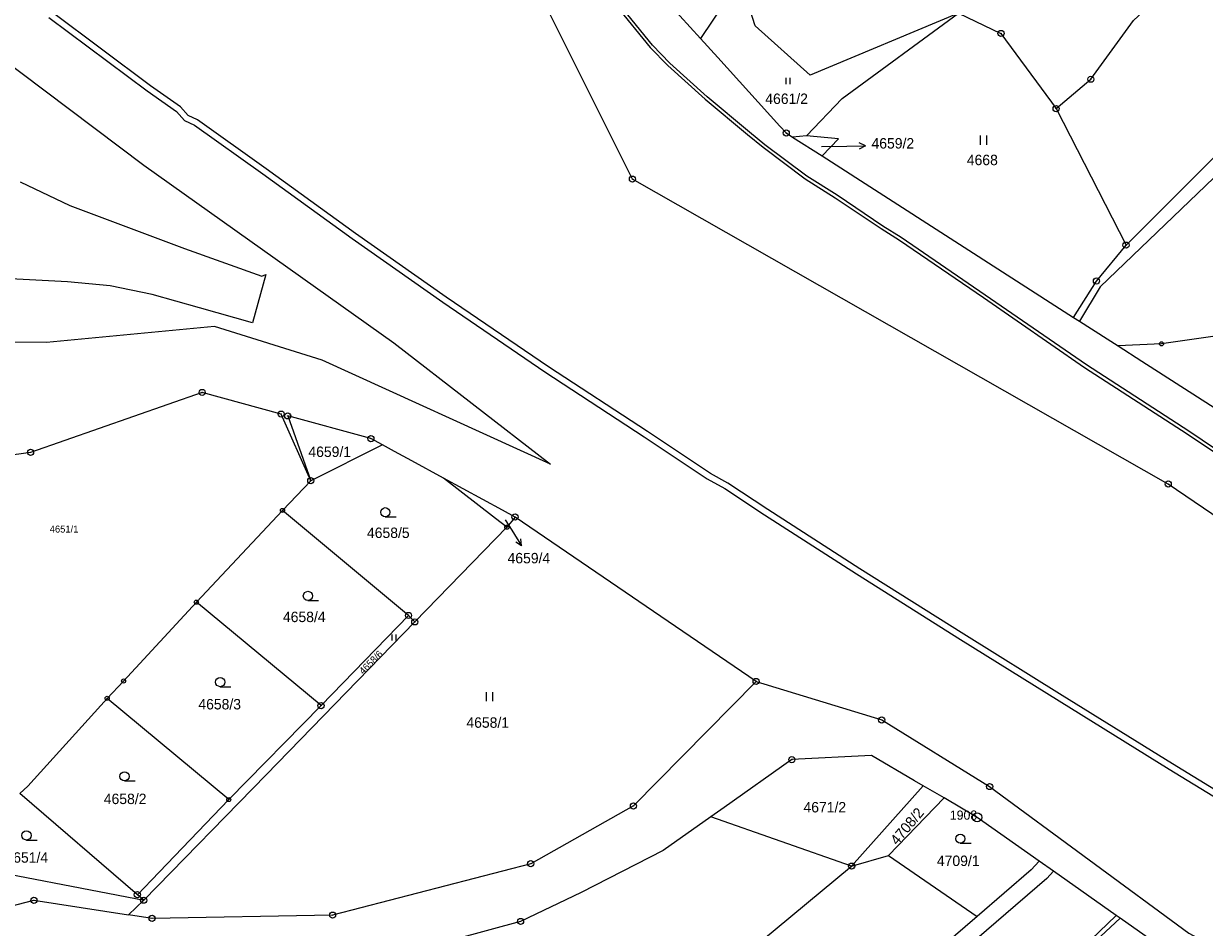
# Model space of a CAD drawing. Extents: x -644096 to -634268, y -1141430 to -1133463.
# Drawn here: x -638609.9 to -638417.4, y -1138126 to -1137978.7 of the extents above; entities that cross this region are included whole.
import ezdxf

# ---------------------------------------------------------------- set-up
doc = ezdxf.new("R2010")
doc.units = 0
for name, color, linetype in [('_CIVIL_CONSTRUCTION', 7, 'Continuous'), ('B_Hranice _3D', 7, 'Continuous'), ('spodek_zarez', 7, 'Continuous'), ('svrsek_osa_sjezdy', 7, 'Continuous'), ('svrsek_osa_terminal_VRT', 7, 'Continuous'), ('svrsek_osa_VRT', 7, 'Continuous'), ('svrsek_popisy_VRT', 7, 'Continuous'), ('terminal_VRT', 7, 'Continuous')]:
    doc.layers.add(name, color=color, linetype=linetype)

msp = doc.modelspace()

# ---------------------------------------------------------------- linework, layer by layer
at = {"layer": '_CIVIL_CONSTRUCTION'}
for centre, radius in [((-638450.59, -1137980.26), 0.5), ((-638450.59, -1137980.26), 0.0303), ((-638435.94, -1137987.72), 0.5), ((-638435.94, -1137987.72), 0.0303), ((-638441.6, -1137992.52), 0.5), ((-638441.6, -1137992.52), 0.0303), ((-638485.6, -1137996.49), 0.5), ((-638485.6, -1137996.49), 0.0303), ((-638510.68, -1138004.02), 0.5), ((-638510.68, -1138004.02), 0.0303), ((-638430.2, -1138014.78), 0.5), ((-638430.2, -1138014.78), 0.0303), ((-638435.02, -1138020.63), 0.5), ((-638435.02, -1138020.63), 0.0303), ((-638424.42, -1138030.87), 0.335), ((-638424.42, -1138030.87), 0.0203), ((-638580.83, -1138038.8), 0.5), ((-638580.83, -1138038.8), 0.0303), ((-638567.95, -1138042.33), 0.5), ((-638567.95, -1138042.33), 0.0303), ((-638566.88, -1138042.62), 0.5), ((-638566.88, -1138042.62), 0.0303), ((-638553.32, -1138046.33), 0.5), ((-638608.81, -1138048.57), 0.5), ((-638553.32, -1138046.33), 0.0303), ((-638608.81, -1138048.57), 0.0303), ((-638563.12, -1138053.19), 0.5), ((-638563.12, -1138053.19), 0.0303), ((-638423.32, -1138053.73), 0.5), ((-638423.32, -1138053.73), 0.0303), ((-638567.74, -1138058.03), 0.335), ((-638567.74, -1138058.03), 0.0203), ((-638529.82, -1138059.11), 0.5), ((-638529.82, -1138059.11), 0.0303), ((-638531.15, -1138060.77), 0.335), ((-638531.15, -1138060.77), 0.0203), ((-638581.78, -1138072.99), 0.335), ((-638581.78, -1138072.99), 0.0203), ((-638547.19, -1138075.16), 0.5), ((-638547.19, -1138075.16), 0.0303), ((-638546.16, -1138076.21), 0.5), ((-638546.16, -1138076.21), 0.0303), ((-638593.64, -1138085.85), 0.335), ((-638593.64, -1138085.85), 0.0203), ((-638490.51, -1138085.91), 0.5), ((-638490.51, -1138085.91), 0.0303), ((-638596.32, -1138088.67), 0.335), ((-638596.32, -1138088.67), 0.0203), ((-638561.45, -1138089.86), 0.5), ((-638561.45, -1138089.86), 0.0303), ((-638470.04, -1138092.2), 0.5), ((-638470.04, -1138092.2), 0.0303), ((-638484.69, -1138098.66), 0.5), ((-638484.69, -1138098.66), 0.0303), ((-638452.44, -1138103.05), 0.5), ((-638452.44, -1138103.05), 0.0303), ((-638576.5, -1138105.18), 0.335), ((-638576.5, -1138105.18), 0.0203), ((-638510.52, -1138106.22), 0.5), ((-638510.52, -1138106.22), 0.0303), ((-638454.48, -1138108.08), 0.75), ((-638454.48, -1138108.08), 0.03), ((-638527.27, -1138115.63), 0.5), ((-638474.94, -1138116.02), 0.5), ((-638527.27, -1138115.63), 0.0303), ((-638474.94, -1138116.02), 0.0303), ((-638608.27, -1138121.6), 0.5), ((-638591.4, -1138120.69), 0.5), ((-638591.4, -1138120.69), 0.0303), ((-638590.36, -1138121.59), 0.5), ((-638608.27, -1138121.6), 0.0303), ((-638590.36, -1138121.59), 0.0303), ((-638588.99, -1138124.54), 0.5), ((-638588.99, -1138124.54), 0.0303), ((-638559.57, -1138124.02), 0.5), ((-638559.57, -1138124.02), 0.0303), ((-638528.92, -1138125.05), 0.5), ((-638528.92, -1138125.05), 0.0303)]:
    msp.add_circle(centre, radius, dxfattribs=at)
at = {"layer": 'B_Hranice _3D'}
for points in [[(-638371.51, -1138130.65), (-638388.63, -1138120.16), (-638405.48, -1138109.84), (-638422.63, -1138099.35), (-638440.6, -1138088.23), (-638456.65, -1138078.23), (-638473.59, -1138067.54), (-638488.59, -1138057.9), (-638495.11, -1138053.6), (-638497.95, -1138052.03), (-638508.22, -1138045.19), (-638524.39, -1138034.61), (-638541.05, -1138023.26), (-638555.81, -1138012.86), (-638570.37, -1138002.35), (-638581.57, -1137994.37), (-638583.11, -1137993.64), (-638584.38, -1137992.25), (-638589.24, -1137988.83), (-638605.21, -1137976.84)], [(-638513.26, -1137975.81), (-638507.77, -1137982.53), (-638504.93, -1137985.49), (-638498.82, -1137991), (-638491.92, -1137996.75), (-638489.39, -1137998.81), (-638482.54, -1138003.95), (-638477.6, -1138007.05), (-638470.13, -1138012.08), (-638467.15, -1138013.96), (-638453.46, -1138023.33), (-638436.95, -1138034.73), (-638420.23, -1138045.53), (-638407.54, -1138054.1)], [(-638407.26, -1138053.68), (-638419.95, -1138045.11), (-638436.67, -1138034.31), (-638453.18, -1138022.91), (-638466.87, -1138013.54), (-638469.85, -1138011.66), (-638477.32, -1138006.63), (-638482.26, -1138003.53), (-638489.09, -1137998.41), (-638491.6, -1137996.37), (-638498.5, -1137990.62), (-638504.59, -1137985.13), (-638507.39, -1137982.19), (-638512.86, -1137975.51)], [(-638605.83, -1137977.64), (-638589.82, -1137989.63), (-638585.04, -1137993.01), (-638583.72, -1137994.46), (-638582.07, -1137995.23), (-638570.95, -1138003.17), (-638556.39, -1138013.68), (-638541.61, -1138024.08), (-638524.95, -1138035.45), (-638508.78, -1138046.03), (-638498.47, -1138052.89), (-638495.63, -1138054.46), (-638489.13, -1138058.74), (-638474.13, -1138068.38), (-638457.19, -1138079.07), (-638441.12, -1138089.07), (-638423.15, -1138100.21), (-638406, -1138110.7), (-638389.15, -1138121.02), (-638372.03, -1138131.51)]]:
    msp.add_lwpolyline(points, dxfattribs=at)
at = {"layer": 'spodek_zarez'}
msp.add_circle((-638683.07, -1137056.85), 1378.08, dxfattribs=at)
at = {"layer": 'svrsek_osa_sjezdy'}
for p, q in [((-638485.61, -1137988.51), (-638485.61, -1137987.51)), ((-638484.94, -1137988.51), (-638484.94, -1137987.51)), ((-638453.91, -1137998.4), (-638453.91, -1137996.9)), ((-638452.91, -1137998.4), (-638452.91, -1137996.9)), ((-638550.97, -1138059.08), (-638549.22, -1138059.08)), ((-638563.59, -1138072.72), (-638561.84, -1138072.72)), ((-638549.86, -1138079.24), (-638549.86, -1138078.24)), ((-638549.19, -1138079.24), (-638549.19, -1138078.24)), ((-638577.89, -1138086.77), (-638576.14, -1138086.77)), ((-638534.46, -1138089.14), (-638534.46, -1138087.64)), ((-638533.46, -1138089.14), (-638533.46, -1138087.64)), ((-638593.5, -1138102.14), (-638591.75, -1138102.14)), ((-638609.48, -1138111.77), (-638607.73, -1138111.77)), ((-638457.22, -1138112.3), (-638455.47, -1138112.3))]:
    msp.add_line(p, q, dxfattribs=at)
for centre in [(-638550.97, -1138058.33), (-638563.59, -1138071.97), (-638577.89, -1138086.02), (-638593.5, -1138101.39), (-638609.48, -1138111.02), (-638457.22, -1138111.55)]:
    msp.add_circle(centre, 0.75, dxfattribs=at)
at = {"layer": 'svrsek_osa_terminal_VRT'}
msp.add_arc((-642050.26, -1145189.6), 8802.25, 41.413152, 75.317049, dxfattribs=at)
at = {"layer": 'svrsek_popisy_VRT'}
for p, q in [((-638472.7, -1137998.59), (-638473.71, -1137998.1)), ((-638479.88, -1137998.69), (-638475.7, -1137998.64)), ((-638475.7, -1137998.64), (-638472.7, -1137998.59)), ((-638472.7, -1137998.59), (-638473.69, -1137999.11)), ((-638531.41, -1138059.55), (-638530.33, -1138061.25)), ((-638530.33, -1138061.25), (-638528.74, -1138063.79)), ((-638528.74, -1138063.79), (-638529.7, -1138063.21)), ((-638528.74, -1138063.79), (-638528.85, -1138062.68))]:
    msp.add_line(p, q, dxfattribs=at)
at = {"layer": 'terminal_VRT'}
for p, q in [((-638441.6, -1137992.52), (-638430.2, -1138014.78)), ((-638482.32, -1137996.95), (-638484.57, -1137997.15)), ((-638484.57, -1137997.15), (-638479.75, -1138000.24)), ((-638479.75, -1138000.24), (-638438.75, -1138026.56)), ((-638438.75, -1138026.56), (-638437.81, -1138027.16)), ((-638551.45, -1138047.35), (-638563.12, -1138053.19)), ((-638567.74, -1138058.03), (-638563.12, -1138053.19)), ((-638581.78, -1138072.99), (-638567.74, -1138058.03)), ((-638547.19, -1138075.16), (-638567.74, -1138058.03)), ((-638529.82, -1138059.11), (-638531.15, -1138060.77)), ((-638490.51, -1138085.91), (-638529.82, -1138059.11)), ((-638531.15, -1138060.77), (-638546.16, -1138076.21)), ((-638561.45, -1138089.86), (-638581.78, -1138072.99)), ((-638561.45, -1138089.86), (-638547.19, -1138075.16)), ((-638547.19, -1138075.16), (-638546.16, -1138076.21)), ((-638576.5, -1138105.18), (-638596.32, -1138088.67)), ((-638576.5, -1138105.18), (-638561.45, -1138089.86)), ((-638474.94, -1138116.02), (-638463.28, -1138102.91)), ((-638459.88, -1138104.91), (-638463.28, -1138102.91)), ((-638591.4, -1138120.69), (-638610.56, -1138104.2)), ((-638468.95, -1138114.29), (-638459.88, -1138104.91)), ((-638474.94, -1138116.02), (-638497.92, -1138108.01)), ((-638474.94, -1138116.02), (-638468.95, -1138114.29)), ((-638468.95, -1138114.29), (-638454.48, -1138124.22)), ((-638442.02, -1138116.87), (-638444.34, -1138115.23)), ((-638504.24, -1138140.31), (-638474.94, -1138116.02)), ((-638431.82, -1138124.06), (-638442.02, -1138116.87)), ((-638590.36, -1138121.59), (-638591.4, -1138120.69)), ((-638592.83, -1138123.95), (-638590.36, -1138121.59)), ((-638431.18, -1138124.52), (-638431.82, -1138124.06))]:
    msp.add_line(p, q, dxfattribs=at)
for points in [[(-638820.08, -1137810.6), (-638783.87, -1137842.05), (-638746.25, -1137875.07), (-638708.45, -1137907.78), (-638669.81, -1137940.15), (-638630.72, -1137971.31), (-638590.35, -1138001.72), (-638549.59, -1138030.68), (-638524.03, -1138050.51), (-638561.28, -1138033.52), (-638578.83, -1138028.04), (-638606.2, -1138030.67), (-638618.65, -1138030.58), (-638646.08, -1138029.88), (-638672.34, -1138030.38), (-638685.89, -1138025.2), (-638714, -1138009.22), (-638731.82, -1137998.16)], [(-638441.6, -1137992.52), (-638435.94, -1137987.72), (-638429, -1137978.15), (-638410.92, -1137961.33), (-638403.91, -1137951.7), (-638395.12, -1137943.66)], [(-637990.9, -1138365.37), (-638010.58, -1138346.05), (-638037.63, -1138322.11), (-638086.71, -1138283.5), (-638222.95, -1138188.18), (-638349.23, -1138104.1), (-638423.32, -1138053.73), (-638510.68, -1138004.02), (-638527.17, -1137970.93), (-638528.76, -1137961.15)], [(-638457.52, -1137976.95), (-638481.7, -1137987.07), (-638490.69, -1137979), (-638491.61, -1137976.15), (-638485.44, -1137968.76), (-638481.15, -1137964.92)], [(-638485.84, -1137965.58), (-638488.43, -1137965.94), (-638509.67, -1137969.94), (-638499.57, -1137981.08)], [(-638485.84, -1137965.58), (-638495.65, -1137975.28), (-638499.57, -1137981.08)], [(-638482.32, -1137996.95), (-638476.51, -1137990.87), (-638457.52, -1137976.95)], [(-638457.52, -1137976.95), (-638450.59, -1137980.26), (-638441.6, -1137992.52)], [(-638430.2, -1138014.78), (-638415.41, -1138000), (-638395.86, -1137980.47), (-638390.78, -1137977.4)], [(-638499.57, -1137981.08), (-638496.73, -1137984.21), (-638486.62, -1137995.36), (-638485.6, -1137996.49), (-638484.57, -1137997.15)], [(-638404.58, -1137992.96), (-638411.92, -1138000), (-638434.43, -1138021.58), (-638437.81, -1138027.16)], [(-638479.75, -1138000.24), (-638477.08, -1137997.43), (-638482.32, -1137996.95)], [(-638610.51, -1138004.43), (-638602.4, -1138008.31), (-638583.7, -1138015.35), (-638571.09, -1138019.81), (-638570.44, -1138019.54), (-638572.64, -1138027.43), (-638581.28, -1138024.99), (-638588.98, -1138022.85), (-638595.85, -1138021.42), (-638602.81, -1138020.78), (-638633.81, -1138019.12)], [(-638438.75, -1138026.56), (-638435.02, -1138020.63), (-638430.2, -1138014.78)], [(-638437.81, -1138027.16), (-638433.29, -1138030.05), (-638431.48, -1138031.22)], [(-638401.26, -1138027.53), (-638424.42, -1138030.87), (-638431.48, -1138031.22)], [(-638431.48, -1138031.22), (-638427.61, -1138033.7), (-638412.95, -1138043.11), (-638412.59, -1138043.35), (-638411.55, -1138044.05)], [(-638563.12, -1138053.19), (-638567.95, -1138042.33), (-638580.83, -1138038.8), (-638608.81, -1138048.57), (-638644.71, -1138053.66)], [(-638551.45, -1138047.35), (-638553.32, -1138046.33), (-638566.88, -1138042.62), (-638563.12, -1138053.19)], [(-638541.51, -1138052.75), (-638546.64, -1138049.96), (-638549.45, -1138048.44), (-638551.45, -1138047.35)], [(-638531.15, -1138060.77), (-638533.01, -1138059.33), (-638541.51, -1138052.75)], [(-638529.82, -1138059.11), (-638531.84, -1138058.01), (-638541.51, -1138052.75)], [(-638596.32, -1138088.67), (-638593.64, -1138085.85), (-638581.78, -1138072.99)], [(-638546.16, -1138076.21), (-638570.38, -1138101.16), (-638590.36, -1138121.59)], [(-638490.51, -1138085.91), (-638510.52, -1138106.22), (-638527.27, -1138115.63), (-638559.57, -1138124.02), (-638588.99, -1138124.54), (-638592.83, -1138123.95)], [(-638490.51, -1138085.91), (-638470.04, -1138092.2), (-638452.44, -1138103.05), (-638419.97, -1138126.98), (-638389.49, -1138143.3), (-638367.44, -1138155.75), (-638328.13, -1138184.22), (-638321.04, -1138189.14), (-638316.1, -1138192.66)], [(-638610.56, -1138104.2), (-638609.24, -1138102.99), (-638596.32, -1138088.67)], [(-638463.28, -1138102.91), (-638464.67, -1138102.1), (-638471.71, -1138097.97), (-638484.69, -1138098.66), (-638495.73, -1138106.47), (-638497.92, -1138108.01)], [(-638591.4, -1138120.69), (-638589.11, -1138118.31), (-638576.5, -1138105.18)], [(-638444.34, -1138115.23), (-638454.48, -1138108.08), (-638459.88, -1138104.91)], [(-638497.92, -1138108.01), (-638505.67, -1138113.5), (-638519.05, -1138120.3), (-638528.92, -1138125.05), (-638561.32, -1138133.85)], [(-638620.74, -1138115.32), (-638619.96, -1138115.87), (-638591.71, -1138121.33), (-638590.36, -1138121.59)], [(-638444.34, -1138115.23), (-638445.66, -1138116.61), (-638454.48, -1138124.22)], [(-638442.02, -1138116.87), (-638443.13, -1138118.02), (-638474.57, -1138145.18), (-638484.74, -1138153.31), (-638523.28, -1138180.02)], [(-638622.13, -1138125.17), (-638608.27, -1138121.6), (-638592.83, -1138123.95)], [(-638454.48, -1138124.22), (-638476.03, -1138142.81), (-638506.47, -1138166.48)], [(-638497.57, -1138176.62), (-638485.25, -1138167.28), (-638472.04, -1138158.56), (-638441.37, -1138133.27), (-638431.82, -1138124.06)], [(-638475.25, -1138183.5), (-638480.53, -1138180.89), (-638488.76, -1138178.37), (-638494.36, -1138178.38), (-638494.93, -1138176.43), (-638469.77, -1138160.43), (-638431.18, -1138124.52)], [(-638417.53, -1138133.32), (-638422.08, -1138130.93), (-638431.18, -1138124.52)]]:
    msp.add_lwpolyline(points, dxfattribs=at)

# ---------------------------------------------------------------- texts
at = {"layer": '_CIVIL_CONSTRUCTION'}
msp.add_text('1908', height=1.5, dxfattribs=at).set_placement((-638458.93, -1138108.46))
at = {"layer": 'svrsek_osa_VRT'}
for s, height, p in [('4661/2', 1.7, (-638489.02, -1137991.76)), ('4659/2', 1.7, (-638471.7, -1137999.03)), ('4668', 1.7, (-638456.16, -1138001.74)), ('4659/1', 1.7, (-638563.51, -1138049.32)), ('4651/1', 1.14, (-638605.68, -1138061.64)), ('4658/5', 1.7, (-638553.96, -1138062.53)), ('4659/4', 1.7, (-638531.04, -1138066.66)), ('4658/4', 1.7, (-638567.66, -1138076.24)), ('4658/3', 1.7, (-638581.45, -1138090.48)), ('4658/1', 1.7, (-638537.75, -1138093.47)), ('4658/2', 1.7, (-638596.87, -1138105.91)), ('4671/2', 1.7, (-638482.79, -1138107.27)), ('4651/4', 1.7, (-638612.9, -1138115.47)), ('4709/1', 1.7, (-638461.04, -1138116.01))]:
    msp.add_text(s, height=height, dxfattribs=at).set_placement(p)
for s, height, rotation, p in [('4658/6', 1.14, 45, (-638554.57, -1138084.85)), ('4708/2', 1.7, 50, (-638467.5, -1138112.73))]:
    msp.add_text(s, height=height, rotation=rotation, dxfattribs=at).set_placement(p)

doc.saveas('drawing.dxf')
